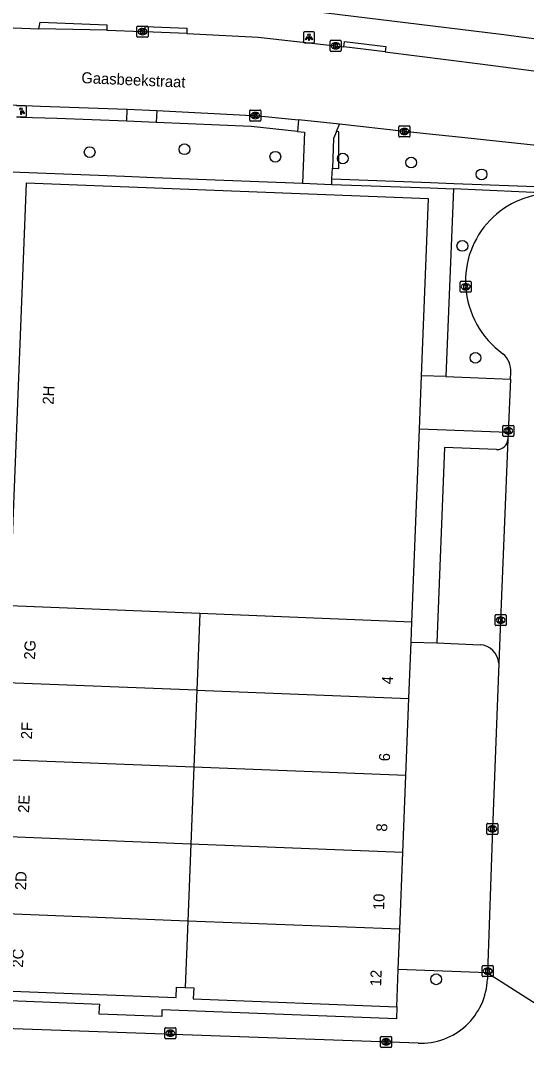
# Model space of a CAD drawing. Extents: x 160732 to 162105, y 387428 to 388479.
# Drawn here: x 161782.5 to 161828.4, y 387572.6 to 387665.8 of the extents above; entities that cross this region are included whole.
import ezdxf

# ---------------------------------------------------------------- set-up
doc = ezdxf.new("R2010")
doc.units = 0
for name, color, linetype in [('IMGEO_Boom', 7, 'Continuous'), ('IMGEO_Groenvoorziening', 7, 'Continuous'), ('IMGEO_Haag', 7, 'Continuous'), ('IMGEO_Kolk', 7, 'Continuous'), ('IMGEO_Lichtpunt', 7, 'Continuous'), ('IMGEO_Openbare_ruimte_label', 7, 'Continuous'), ('IMGEO_Pand', 7, 'Continuous'), ('IMGEO_Pand_nummerreeks', 7, 'Continuous'), ('IMGEO_Rijbaan_lokaal_open', 7, 'Continuous'), ('IMGEO_Voetpad_open', 7, 'Continuous')]:
    doc.layers.add(name, color=color, linetype=linetype)

msp = doc.modelspace()

# ---------------------------------------------------------------- linework, layer by layer
at = {"layer": 'IMGEO_Boom'}
for centre in [(161788.774, 387653.898), (161797.369, 387654.157), (161805.612, 387653.477), (161811.73, 387653.32), (161817.926, 387652.953), (161824.31, 387651.875), (161822.573, 387645.386), (161823.758, 387635.228), (161820.195, 387578.833)]:
    msp.add_circle(centre, 0.489, dxfattribs=at)
at = {"layer": 'IMGEO_Groenvoorziening'}
for points in [[(161780.059, 387652.179), (161791.93, 387651.705), (161794.607, 387651.609), (161808.075, 387651.077)], [(161821.762, 387650.565), (161821.072, 387633.532)]]:
    msp.add_lwpolyline(points, dxfattribs=at)
at = {"layer": 'IMGEO_Haag'}
for points in [[(161810.786, 387652.437), (161811.366, 387652.408), (161811.376, 387655.746), (161811.148, 387655.756)], [(161810.748, 387651.466), (161819.673, 387651.138), (161821.782, 387651.06), (161830.852, 387650.727), (161831.777, 387650.678), (161833.429, 387650.341), (161834.23, 387650.048), (161835.722, 387649.227), (161837.02, 387648.123), (161838.07, 387646.781), (161838.489, 387646.038), (161839.091, 387644.443), (161839.361, 387642.762), (161839.367, 387641.909), (161839.087, 387639.869), (161838.567, 387638.324), (161837.733, 387636.923), (161836.622, 387635.728), (161834.974, 387634.527), (161834.524, 387634.928)], [(161810.729, 387650.966), (161815.19, 387650.804), (161819.652, 387650.643), (161821.762, 387650.565)], [(161830.986, 387650.134), (161821.762, 387650.565)]]:
    msp.add_lwpolyline(points, dxfattribs=at)
at = {"layer": 'IMGEO_Kolk'}
for p, q in [((161793.062, 387664.405), (161793.062, 387665.257)), ((161793.137, 387665.331), (161793.989, 387665.331)), ((161793.573, 387664.551), (161793.548, 387664.551)), ((161793.55, 387665.111), (161793.575, 387665.111)), ((161794.063, 387665.257), (161794.063, 387664.405)), ((161793.989, 387664.331), (161793.137, 387664.331)), ((161810.583, 387663.117), (161810.583, 387663.969)), ((161810.658, 387664.043), (161811.51, 387664.043)), ((161811.071, 387663.823), (161811.096, 387663.823)), ((161811.584, 387663.969), (161811.584, 387663.117)), ((161811.51, 387663.043), (161810.658, 387663.043)), ((161811.094, 387663.263), (161811.069, 387663.263)), ((161803.283, 387656.786), (161803.283, 387657.638)), ((161803.358, 387657.712), (161804.21, 387657.712)), ((161803.771, 387657.492), (161803.796, 387657.492)), ((161804.284, 387657.638), (161804.284, 387656.786)), ((161804.21, 387656.712), (161803.358, 387656.712)), ((161803.794, 387656.932), (161803.769, 387656.932)), ((161816.82, 387655.349), (161816.82, 387656.201)), ((161816.895, 387656.275), (161817.747, 387656.275)), ((161817.308, 387656.055), (161817.333, 387656.055)), ((161817.821, 387656.201), (161817.821, 387655.349)), ((161817.747, 387655.275), (161816.895, 387655.275)), ((161817.331, 387655.495), (161817.306, 387655.495)), ((161822.374, 387641.257), (161822.374, 387642.109)), ((161822.449, 387642.183), (161823.301, 387642.183)), ((161823.375, 387642.109), (161823.375, 387641.257)), ((161823.301, 387641.183), (161822.449, 387641.183)), ((161822.885, 387641.403), (161822.86, 387641.403)), ((161822.862, 387641.963), (161822.887, 387641.963)), ((161826.237, 387628.178), (161826.237, 387629.03)), ((161826.312, 387629.104), (161827.164, 387629.104)), ((161827.238, 387629.03), (161827.238, 387628.178)), ((161827.164, 387628.104), (161826.312, 387628.104)), ((161826.748, 387628.324), (161826.723, 387628.324)), ((161826.725, 387628.884), (161826.75, 387628.884)), ((161825.541, 387611.001), (161825.541, 387611.853)), ((161825.616, 387611.927), (161826.468, 387611.927)), ((161826.029, 387611.707), (161826.054, 387611.707)), ((161826.542, 387611.853), (161826.542, 387611.001)), ((161826.468, 387610.927), (161825.616, 387610.927)), ((161826.052, 387611.147), (161826.027, 387611.147)), ((161824.792, 387592.054), (161824.792, 387592.906)), ((161824.867, 387592.98), (161825.719, 387592.98)), ((161825.28, 387592.76), (161825.305, 387592.76)), ((161825.793, 387592.906), (161825.793, 387592.054)), ((161825.719, 387591.98), (161824.867, 387591.98)), ((161825.303, 387592.2), (161825.278, 387592.2)), ((161824.372, 387579.147), (161824.372, 387579.999)), ((161824.447, 387580.073), (161825.299, 387580.073)), ((161824.86, 387579.853), (161824.885, 387579.853)), ((161825.373, 387579.999), (161825.373, 387579.147)), ((161825.299, 387579.073), (161824.447, 387579.073)), ((161824.883, 387579.293), (161824.858, 387579.293)), ((161795.585, 387573.512), (161795.585, 387574.364)), ((161795.66, 387574.438), (161796.512, 387574.438)), ((161796.073, 387574.218), (161796.098, 387574.218)), ((161796.586, 387574.364), (161796.586, 387573.512)), ((161796.512, 387573.438), (161795.66, 387573.438)), ((161796.096, 387573.658), (161796.071, 387573.658)), ((161815.155, 387572.721), (161815.155, 387573.573)), ((161815.23, 387573.647), (161816.082, 387573.647)), ((161815.643, 387573.427), (161815.668, 387573.427)), ((161816.156, 387573.573), (161816.156, 387572.721)), ((161816.082, 387572.647), (161815.23, 387572.647)), ((161815.666, 387572.867), (161815.641, 387572.867))]:
    msp.add_line(p, q, dxfattribs=at)
for points in [[(161793.062, 387664.405), (161793.062, 387665.257)], [(161793.137, 387665.331), (161793.989, 387665.331)], [(161793.383, 387665.031), (161793.506, 387665.031), (161793.506, 387664.88), (161793.636, 387665.031), (161793.8, 387665.031), (161793.654, 387664.88), (161793.807, 387664.631), (161793.655, 387664.631), (161793.57, 387664.795), (161793.506, 387664.728), (161793.506, 387664.631), (161793.383, 387664.631), (161793.383, 387665.031)], [(161794.063, 387665.257), (161794.063, 387664.405)], [(161793.989, 387664.331), (161793.137, 387664.331)], [(161810.583, 387663.117), (161810.583, 387663.969)], [(161810.658, 387664.043), (161811.51, 387664.043)], [(161810.904, 387663.743), (161811.027, 387663.743), (161811.027, 387663.592), (161811.157, 387663.743), (161811.321, 387663.743), (161811.175, 387663.592), (161811.328, 387663.343), (161811.176, 387663.343), (161811.091, 387663.507), (161811.027, 387663.44), (161811.027, 387663.343), (161810.904, 387663.343), (161810.904, 387663.743)], [(161811.584, 387663.969), (161811.584, 387663.117)], [(161811.51, 387663.043), (161810.658, 387663.043)], [(161803.283, 387656.786), (161803.283, 387657.638)], [(161803.358, 387657.712), (161804.21, 387657.712)], [(161803.604, 387657.412), (161803.727, 387657.412), (161803.727, 387657.261), (161803.857, 387657.412), (161804.021, 387657.412), (161803.875, 387657.261), (161804.028, 387657.012), (161803.876, 387657.012), (161803.791, 387657.176), (161803.727, 387657.109), (161803.727, 387657.012), (161803.604, 387657.012), (161803.604, 387657.412)], [(161804.284, 387657.638), (161804.284, 387656.786)], [(161804.21, 387656.712), (161803.358, 387656.712)], [(161816.82, 387655.349), (161816.82, 387656.201)], [(161816.895, 387656.275), (161817.747, 387656.275)], [(161817.821, 387656.201), (161817.821, 387655.349)], [(161817.747, 387655.275), (161816.895, 387655.275)], [(161817.141, 387655.975), (161817.264, 387655.975), (161817.264, 387655.824), (161817.394, 387655.975), (161817.558, 387655.975), (161817.412, 387655.824), (161817.565, 387655.575), (161817.413, 387655.575), (161817.328, 387655.739), (161817.264, 387655.672), (161817.264, 387655.575), (161817.141, 387655.575), (161817.141, 387655.975)], [(161822.374, 387641.257), (161822.374, 387642.109)], [(161822.449, 387642.183), (161823.301, 387642.183)], [(161823.375, 387642.109), (161823.375, 387641.257)], [(161823.301, 387641.183), (161822.449, 387641.183)], [(161822.695, 387641.883), (161822.818, 387641.883), (161822.818, 387641.732), (161822.948, 387641.883), (161823.112, 387641.883), (161822.966, 387641.732), (161823.119, 387641.483), (161822.967, 387641.483), (161822.882, 387641.647), (161822.818, 387641.58), (161822.818, 387641.483), (161822.695, 387641.483), (161822.695, 387641.883)], [(161826.237, 387628.178), (161826.237, 387629.03)], [(161826.312, 387629.104), (161827.164, 387629.104)], [(161827.238, 387629.03), (161827.238, 387628.178)], [(161827.164, 387628.104), (161826.312, 387628.104)], [(161826.558, 387628.804), (161826.681, 387628.804), (161826.681, 387628.653), (161826.811, 387628.804), (161826.975, 387628.804), (161826.829, 387628.653), (161826.982, 387628.404), (161826.83, 387628.404), (161826.745, 387628.568), (161826.681, 387628.501), (161826.681, 387628.404), (161826.558, 387628.404), (161826.558, 387628.804)], [(161825.541, 387611.001), (161825.541, 387611.853)], [(161825.616, 387611.927), (161826.468, 387611.927)], [(161825.862, 387611.627), (161825.985, 387611.627), (161825.985, 387611.476), (161826.115, 387611.627), (161826.279, 387611.627), (161826.133, 387611.476), (161826.286, 387611.227), (161826.134, 387611.227), (161826.049, 387611.391), (161825.985, 387611.324), (161825.985, 387611.227), (161825.862, 387611.227), (161825.862, 387611.627)], [(161826.542, 387611.853), (161826.542, 387611.001)], [(161826.468, 387610.927), (161825.616, 387610.927)], [(161824.792, 387592.054), (161824.792, 387592.906)], [(161824.867, 387592.98), (161825.719, 387592.98)], [(161825.793, 387592.906), (161825.793, 387592.054)], [(161825.719, 387591.98), (161824.867, 387591.98)], [(161825.113, 387592.68), (161825.236, 387592.68), (161825.236, 387592.529), (161825.366, 387592.68), (161825.53, 387592.68), (161825.384, 387592.529), (161825.537, 387592.28), (161825.385, 387592.28), (161825.3, 387592.444), (161825.236, 387592.377), (161825.236, 387592.28), (161825.113, 387592.28), (161825.113, 387592.68)], [(161824.372, 387579.147), (161824.372, 387579.999)], [(161824.447, 387580.073), (161825.299, 387580.073)], [(161824.693, 387579.773), (161824.816, 387579.773), (161824.816, 387579.622), (161824.946, 387579.773), (161825.11, 387579.773), (161824.964, 387579.622), (161825.117, 387579.373), (161824.965, 387579.373), (161824.88, 387579.537), (161824.816, 387579.47), (161824.816, 387579.373), (161824.693, 387579.373), (161824.693, 387579.773)], [(161825.373, 387579.999), (161825.373, 387579.147)], [(161825.299, 387579.073), (161824.447, 387579.073)], [(161795.585, 387573.512), (161795.585, 387574.364)], [(161795.66, 387574.438), (161796.512, 387574.438)], [(161795.906, 387574.138), (161796.029, 387574.138), (161796.029, 387573.987), (161796.159, 387574.138), (161796.323, 387574.138), (161796.177, 387573.987), (161796.33, 387573.738), (161796.178, 387573.738), (161796.093, 387573.902), (161796.029, 387573.835), (161796.029, 387573.738), (161795.906, 387573.738), (161795.906, 387574.138)], [(161796.586, 387574.364), (161796.586, 387573.512)], [(161796.512, 387573.438), (161795.66, 387573.438)], [(161815.155, 387572.721), (161815.155, 387573.573)], [(161815.23, 387573.647), (161816.082, 387573.647)], [(161815.476, 387573.347), (161815.599, 387573.347), (161815.599, 387573.196), (161815.729, 387573.347), (161815.893, 387573.347), (161815.747, 387573.196), (161815.9, 387572.947), (161815.748, 387572.947), (161815.663, 387573.111), (161815.599, 387573.044), (161815.599, 387572.947), (161815.476, 387572.947), (161815.476, 387573.347)], [(161816.156, 387573.573), (161816.156, 387572.721)], [(161816.082, 387572.647), (161815.23, 387572.647)]]:
    msp.add_lwpolyline(points, dxfattribs=at)
for centre, start, end in [((161793.139, 387665.255), 91.55205, 178.44795), ((161793.139, 387665.255), 91.55205, 178.44795), ((161793.987, 387665.255), 1.55205, 88.44795), ((161793.987, 387665.255), 1.55205, 88.44795), ((161793.139, 387664.407), 181.55205, 268.44795), ((161793.139, 387664.407), 181.55205, 268.44795), ((161793.987, 387664.407), 271.55205, 358.44795), ((161793.987, 387664.407), 271.55205, 358.44795), ((161810.66, 387663.967), 91.55205, 178.44795), ((161810.66, 387663.967), 91.55205, 178.44795), ((161811.508, 387663.967), 1.55205, 88.44795), ((161811.508, 387663.967), 1.55205, 88.44795), ((161810.66, 387663.119), 181.55205, 268.44795), ((161810.66, 387663.119), 181.55205, 268.44795), ((161811.508, 387663.119), 271.55205, 358.44795), ((161811.508, 387663.119), 271.55205, 358.44795), ((161803.36, 387657.636), 91.55205, 178.44795), ((161803.36, 387657.636), 91.55205, 178.44795), ((161804.208, 387657.636), 1.55205, 88.44795), ((161804.208, 387657.636), 1.55205, 88.44795), ((161803.36, 387656.788), 181.55205, 268.44795), ((161803.36, 387656.788), 181.55205, 268.44795), ((161804.208, 387656.788), 271.55205, 358.44795), ((161804.208, 387656.788), 271.55205, 358.44795), ((161816.897, 387656.199), 91.55205, 178.44795), ((161816.897, 387656.199), 91.55205, 178.44795), ((161817.745, 387656.199), 1.55205, 88.44795), ((161817.745, 387656.199), 1.55205, 88.44795), ((161816.897, 387655.351), 181.55205, 268.44795), ((161816.897, 387655.351), 181.55205, 268.44795), ((161817.745, 387655.351), 271.55205, 358.44795), ((161817.745, 387655.351), 271.55205, 358.44795), ((161822.451, 387642.107), 91.55205, 178.44795), ((161822.451, 387642.107), 91.55205, 178.44795), ((161823.299, 387642.107), 1.55205, 88.44795), ((161823.299, 387642.107), 1.55205, 88.44795), ((161822.451, 387641.259), 181.55205, 268.44795), ((161822.451, 387641.259), 181.55205, 268.44795), ((161823.299, 387641.259), 271.55205, 358.44795), ((161823.299, 387641.259), 271.55205, 358.44795), ((161826.314, 387629.028), 91.55205, 178.44795), ((161826.314, 387629.028), 91.55205, 178.44795), ((161827.162, 387629.028), 1.55205, 88.44795), ((161827.162, 387629.028), 1.55205, 88.44795), ((161826.314, 387628.18), 181.55205, 268.44795), ((161826.314, 387628.18), 181.55205, 268.44795), ((161827.162, 387628.18), 271.55205, 358.44795), ((161827.162, 387628.18), 271.55205, 358.44795), ((161825.618, 387611.851), 91.55205, 178.44795), ((161825.618, 387611.851), 91.55205, 178.44795), ((161826.466, 387611.851), 1.55205, 88.44795), ((161826.466, 387611.851), 1.55205, 88.44795), ((161825.618, 387611.003), 181.55205, 268.44795), ((161825.618, 387611.003), 181.55205, 268.44795), ((161826.466, 387611.003), 271.55205, 358.44795), ((161826.466, 387611.003), 271.55205, 358.44795), ((161824.869, 387592.904), 91.55205, 178.44795), ((161824.869, 387592.904), 91.55205, 178.44795), ((161825.717, 387592.904), 1.55205, 88.44795), ((161825.717, 387592.904), 1.55205, 88.44795), ((161824.869, 387592.056), 181.55205, 268.44795), ((161824.869, 387592.056), 181.55205, 268.44795), ((161825.717, 387592.056), 271.55205, 358.44795), ((161825.717, 387592.056), 271.55205, 358.44795), ((161824.449, 387579.997), 91.55205, 178.44795), ((161824.449, 387579.997), 91.55205, 178.44795), ((161825.297, 387579.997), 1.55205, 88.44795), ((161825.297, 387579.997), 1.55205, 88.44795), ((161824.449, 387579.149), 181.55205, 268.44795), ((161824.449, 387579.149), 181.55205, 268.44795), ((161825.297, 387579.149), 271.55205, 358.44795), ((161825.297, 387579.149), 271.55205, 358.44795), ((161795.662, 387574.362), 91.55205, 178.44795), ((161795.662, 387574.362), 91.55205, 178.44795), ((161796.51, 387574.362), 1.55205, 88.44795), ((161796.51, 387574.362), 1.55205, 88.44795), ((161795.662, 387573.514), 181.55205, 268.44795), ((161795.662, 387573.514), 181.55205, 268.44795), ((161796.51, 387573.514), 271.55205, 358.44795), ((161796.51, 387573.514), 271.55205, 358.44795), ((161815.232, 387573.571), 91.55205, 178.44795), ((161815.232, 387573.571), 91.55205, 178.44795), ((161816.08, 387573.571), 1.55205, 88.44795), ((161816.08, 387573.571), 1.55205, 88.44795), ((161815.232, 387572.723), 181.55205, 268.44795), ((161815.232, 387572.723), 181.55205, 268.44795), ((161816.08, 387572.723), 271.55205, 358.44795), ((161816.08, 387572.723), 271.55205, 358.44795)]:
    msp.add_arc(centre, 0.0765, start, end, dxfattribs=at)
for centre, major_axis, ratio, start_param, end_param in [((161793.549, 387664.831), (-0.387, 0.002), 0.722429, 4.712389, 7.853982), ((161793.574, 387664.831), (-0.39, 0.002), 0.717154, 1.570796, 4.712389), ((161811.07, 387663.543), (-0.387, 0.002), 0.722429, 4.712389, 7.853982), ((161811.095, 387663.543), (-0.39, 0.002), 0.717154, 1.570796, 4.712389), ((161803.77, 387657.212), (-0.387, 0.002), 0.722429, 4.712389, 7.853982), ((161803.795, 387657.212), (-0.39, 0.002), 0.717154, 1.570796, 4.712389), ((161817.307, 387655.775), (-0.387, 0.002), 0.722429, 4.712389, 7.853982), ((161817.332, 387655.775), (-0.39, 0.002), 0.717154, 1.570796, 4.712389), ((161822.861, 387641.683), (-0.387, 0.002), 0.722429, 4.712389, 7.853982), ((161822.886, 387641.683), (-0.39, 0.002), 0.717154, 1.570796, 4.712389), ((161826.724, 387628.604), (-0.387, 0.002), 0.722429, 4.712389, 7.853982), ((161826.749, 387628.604), (-0.39, 0.002), 0.717154, 1.570796, 4.712389), ((161826.028, 387611.427), (-0.387, 0.002), 0.722429, 4.712389, 7.853982), ((161826.053, 387611.427), (-0.39, 0.002), 0.717154, 1.570796, 4.712389), ((161825.279, 387592.48), (-0.387, 0.002), 0.722429, 4.712389, 7.853982), ((161825.304, 387592.48), (-0.39, 0.002), 0.717154, 1.570796, 4.712389), ((161824.859, 387579.573), (-0.387, 0.002), 0.722429, 4.712389, 7.853982), ((161824.884, 387579.573), (-0.39, 0.002), 0.717154, 1.570796, 4.712389), ((161796.072, 387573.938), (-0.387, 0.002), 0.722429, 4.712389, 7.853982), ((161796.097, 387573.938), (-0.39, 0.002), 0.717154, 1.570796, 4.712389), ((161815.642, 387573.147), (-0.387, 0.002), 0.722429, 4.712389, 7.853982), ((161815.667, 387573.147), (-0.39, 0.002), 0.717154, 1.570796, 4.712389)]:
    msp.add_ellipse(centre, major_axis=major_axis, ratio=ratio, start_param=start_param, end_param=end_param, dxfattribs=at)
at = {"layer": 'IMGEO_Lichtpunt'}
for p, q in [((161808.161, 387664.726), (161808.161, 387663.919)), ((161808.161, 387664.726), (161808.161, 387663.919)), ((161809.063, 387664.821), (161808.255, 387664.821)), ((161809.063, 387664.821), (161808.255, 387664.821)), ((161809.157, 387663.919), (161809.157, 387664.726)), ((161809.157, 387663.919), (161809.157, 387664.726)), ((161808.255, 387663.825), (161809.063, 387663.825)), ((161808.255, 387663.825), (161809.063, 387663.825)), ((161782.956, 387658.102), (161782.148, 387658.102)), ((161782.956, 387658.102), (161782.148, 387658.102)), ((161783.05, 387657.2), (161783.05, 387658.007)), ((161783.05, 387657.2), (161783.05, 387658.007)), ((161782.148, 387657.106), (161782.956, 387657.106)), ((161782.148, 387657.106), (161782.956, 387657.106))]:
    msp.add_line(p, q, dxfattribs=at)
for points in [[(161808.535, 387664.39), (161808.574, 387664.362), (161808.386, 387664.1), (161808.348, 387664.127), (161808.535, 387664.39)], [(161808.637, 387664.342), (161808.684, 387664.342), (161808.684, 387664.02), (161808.637, 387664.02), (161808.637, 387664.342)], [(161808.747, 387664.362), (161808.785, 387664.389), (161808.972, 387664.127), (161808.933, 387664.099), (161808.747, 387664.362)], [(161782.53, 387657.623), (161782.577, 387657.623), (161782.577, 387657.301), (161782.53, 387657.301), (161782.53, 387657.623)], [(161782.64, 387657.643), (161782.678, 387657.67), (161782.865, 387657.408), (161782.826, 387657.38), (161782.64, 387657.643)]]:
    msp.add_lwpolyline(points, dxfattribs=at)
for centre in [(161808.66, 387664.524), (161782.553, 387657.805)]:
    msp.add_circle(centre, 0.0994, dxfattribs=at)
for centre, start, end in [((161808.255, 387664.726), 90, 180), ((161808.255, 387664.726), 90, 180), ((161809.063, 387664.726), 0, 90), ((161809.063, 387664.726), 0, 90), ((161808.255, 387663.919), 180, 270), ((161808.255, 387663.919), 180, 270), ((161809.063, 387663.919), 270, 0), ((161809.063, 387663.919), 270, 360), ((161782.956, 387658.007), 0, 90), ((161782.956, 387658.007), 0, 90), ((161782.956, 387657.2), 270, 0), ((161782.956, 387657.2), 270, 360)]:
    msp.add_arc(centre, 0.0946, start, end, dxfattribs=at)
at = {"layer": 'IMGEO_Pand'}
for points in [[(161818.864, 387633.594), (161819.491, 387649.658), (161783.002, 387651.082), (161781.505, 387612.723)], [(161818.675, 387628.746), (161818.864, 387633.594)], [(161817.991, 387611.229), (161818.675, 387628.746)], [(161798.753, 387612.017), (161781.505, 387612.723)], [(161798.753, 387612.017), (161798.482, 387605.068)], [(161817.991, 387611.229), (161798.753, 387612.017)], [(161817.921, 387609.433), (161817.991, 387611.229)], [(161817.721, 387604.317), (161817.921, 387609.433)], [(161798.482, 387605.068), (161781.233, 387605.741)], [(161798.482, 387605.068), (161798.21, 387598.086)], [(161798.482, 387605.068), (161817.721, 387604.317)], [(161817.449, 387597.335), (161817.721, 387604.317)], [(161798.21, 387598.086), (161780.96, 387598.759)], [(161798.21, 387598.086), (161797.937, 387591.103)], [(161817.449, 387597.335), (161798.21, 387598.086)], [(161817.176, 387590.353), (161817.449, 387597.335)], [(161797.937, 387591.103), (161780.688, 387591.776)], [(161797.937, 387591.103), (161797.665, 387584.121)], [(161817.176, 387590.353), (161797.937, 387591.103)], [(161816.904, 387583.371), (161817.176, 387590.353)], [(161780.415, 387584.794), (161780.143, 387577.812), (161796.611, 387577.169), (161796.649, 387578.128), (161797.43, 387578.097)], [(161797.665, 387584.121), (161780.415, 387584.794)], [(161797.665, 387584.121), (161797.43, 387578.097)], [(161816.904, 387583.371), (161797.665, 387584.121)], [(161816.762, 387579.735), (161816.904, 387583.371)], [(161816.629, 387576.337), (161816.762, 387579.735)], [(161797.43, 387578.097), (161798.211, 387578.067), (161798.172, 387577.057), (161816.629, 387576.337)]]:
    msp.add_lwpolyline(points, dxfattribs=at)
at = {"layer": 'IMGEO_Rijbaan_lokaal_open'}
for points in [[(161779.537, 387665.255), (161784.16, 387665.095)], [(161790.316, 387664.953), (161784.16, 387665.095)], [(161790.316, 387664.953), (161793.559, 387664.83), (161793.786, 387664.813)], [(161797.574, 387664.659), (161793.786, 387664.813)], [(161797.574, 387664.659), (161804.038, 387664.318), (161811.08, 387663.542), (161811.829, 387663.447)], [(161815.58, 387662.999), (161811.829, 387663.447)], [(161815.58, 387662.999), (161824.199, 387661.925), (161834.37, 387660.583), (161842.289, 387659.442), (161844.607, 387659.104)], [(161779.306, 387658.265), (161784.299, 387658.055), (161792.177, 387657.79)], [(161792.177, 387657.79), (161794.852, 387657.665)], [(161794.852, 387657.665), (161803.52, 387657.235), (161803.781, 387657.213), (161807.721, 387656.829)], [(161811.419, 387656.42), (161807.721, 387656.829)], [(161845.872, 387652.71), (161834.097, 387653.984), (161821.953, 387655.29), (161819.861, 387655.509), (161817.318, 387655.776), (161811.419, 387656.42)], [(161826.933, 387633.297), (161826.96, 387633.909)], [(161826.933, 387633.297), (161826.723, 387628.449)], [(161826.723, 387628.449), (161826.698, 387627.826)], [(161826.698, 387627.826), (161826.039, 387611.426), (161825.892, 387607.523)], [(161825.892, 387607.523), (161825.29, 387592.48), (161824.864, 387579.419)], [(161824.864, 387579.419), (161824.846, 387578.855)], [(161824.864, 387579.419), (161831.677, 387575.053)], [(161818.55, 387573.03), (161780.137, 387574.401), (161774.589, 387574.613)]]:
    msp.add_lwpolyline(points, dxfattribs=at)
for centre, radius, start, end in [((161830.774, 387642.217), 7.92, 88.46693, 183.85723), ((161830.991, 387642.213), 8.136, 183.72499, 234.2817), ((161824.931, 387634.051), 2.034, 355.99921, 49.90021), ((161818.794, 387579.081), 6.056, 267.69163, 357.85779)]:
    msp.add_arc(centre, radius, start, end, dxfattribs=at)
at = {"layer": 'IMGEO_Voetpad_open'}
for points in [[(161778.927, 387668.18), (161781.341, 387668.062), (161804.013, 387667.281), (161826.082, 387664.599), (161833.848, 387663.583), (161837.144, 387663.233), (161840.724, 387662.726), (161850.644, 387662.35), (161850.482, 387660.43)], [(161784.16, 387665.095), (161784.289, 387665.678), (161790.334, 387665.452), (161790.316, 387664.953)], [(161793.786, 387664.813), (161793.806, 387665.312), (161797.594, 387665.158), (161797.574, 387664.659)], [(161811.829, 387663.447), (161811.888, 387663.943), (161815.639, 387663.495), (161815.58, 387662.999)], [(161792.129, 387656.714), (161785.796, 387656.946), (161782.504, 387657.054)], [(161792.129, 387656.714), (161792.177, 387657.79)], [(161794.852, 387657.665), (161794.804, 387656.595)], [(161794.804, 387656.595), (161792.129, 387656.714)], [(161807.605, 387655.781), (161803.409, 387656.212), (161794.804, 387656.595)], [(161807.721, 387656.829), (161807.605, 387655.781)], [(161811.148, 387655.756), (161811.419, 387656.42)], [(161807.605, 387655.781), (161808.243, 387655.708), (161808.075, 387651.077)], [(161811.148, 387655.756), (161810.89, 387655.122), (161810.786, 387652.437)], [(161810.748, 387651.466), (161810.786, 387652.437)], [(161810.729, 387650.966), (161810.748, 387651.466)], [(161808.075, 387651.077), (161810.729, 387650.966)], [(161821.072, 387633.532), (161818.864, 387633.594)], [(161821.072, 387633.532), (161826.933, 387633.297)], [(161826.723, 387628.449), (161818.675, 387628.746)], [(161825.68, 387626.905), (161820.956, 387627.081), (161820.241, 387609.365)], [(161817.921, 387609.433), (161820.241, 387609.365)], [(161820.241, 387609.365), (161824.171, 387609.198)], [(161824.864, 387579.419), (161816.762, 387579.735)], [(161816.629, 387576.337), (161816.586, 387575.238), (161795.327, 387576.067), (161795.304, 387575.459), (161789.648, 387575.68), (161789.671, 387576.288), (161789.682, 387576.56), (161777.03, 387577.061), (161777.13, 387579.538)]]:
    msp.add_lwpolyline(points, dxfattribs=at)
for centre, radius, start, end in [((161825.712, 387627.893), 0.988, 268.15722, 356.11502), ((161824.031, 387607.333), 1.87, 5.83721, 85.71487)]:
    msp.add_arc(centre, radius, start, end, dxfattribs=at)

# ---------------------------------------------------------------- texts
at = {"layer": 'IMGEO_Openbare_ruimte_label'}
msp.add_text('Gaasbeekstraat', height=1, rotation=357.47809, dxfattribs=at).set_placement((161788.003, 387660.165))
at = {"layer": 'IMGEO_Pand_nummerreeks'}
for s, rotation, p in [('2H', 87.7651, (161785.5, 387630.971)), ('2G', 87.76568, (161783.815, 387607.819)), ('4', 87.76568, (161816.27, 387605.585)), ('2F', 87.76568, (161783.534, 387600.601)), ('6', 87.76568, (161815.997, 387598.602)), ('2E', 87.76568, (161783.273, 387593.919)), ('8', 87.76568, (161815.748, 387592.219)), ('2D', 87.76568, (161783, 387586.909)), ('10', 87.76568, (161815.47, 387585.1)), ('2C', 87.76568, (161782.725, 387579.88)), ('12', 87.75995, (161815.2, 387578.184))]:
    msp.add_text(s, height=1, rotation=rotation, dxfattribs=at).set_placement(p)

doc.saveas('drawing.dxf')
